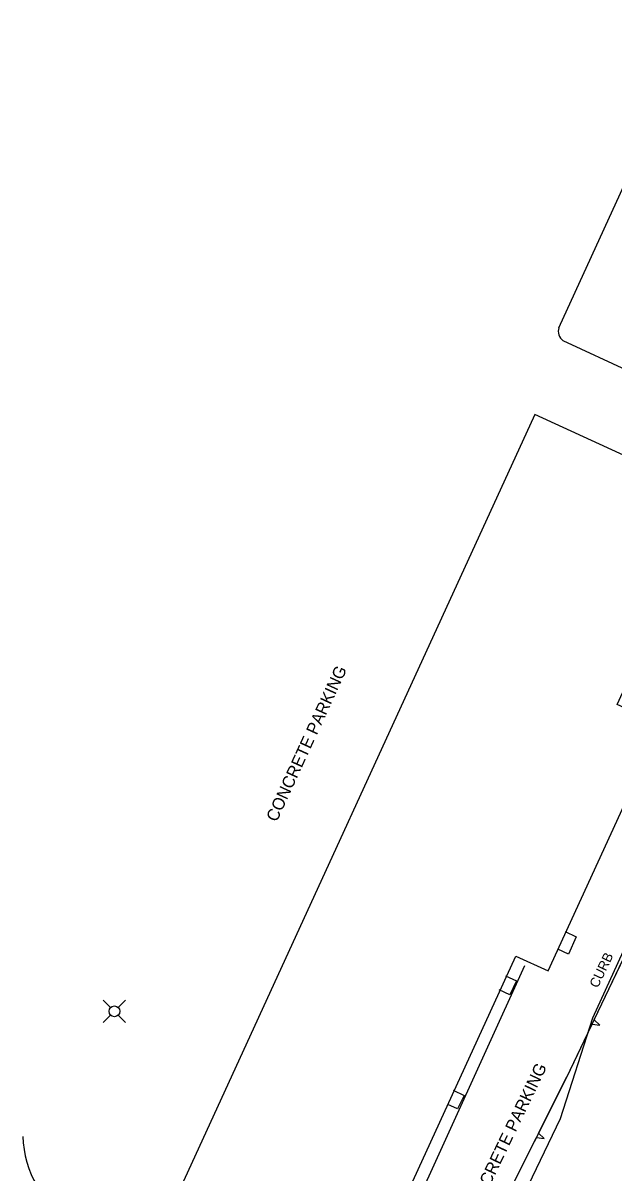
# Model space of a CAD drawing. Extents: x 978516 to 993312, y 1836504 to 1846212.
# Drawn here: x 981280.9 to 981523.5, y 1842943.3 to 1843415.9 of the extents above; entities that cross this region are included whole.
import ezdxf

# ---------------------------------------------------------------- set-up
doc = ezdxf.new("R2010")
doc.units = 0
for name, color, linetype in [('S_BUILDING', 7, 'Continuous'), ('S_CURB_ANNOT', 7, 'Continuous'), ('S_PARKING', 7, 'Continuous'), ('S_PARKING_ANNOT', 7, 'Continuous'), ('S_TREE', 7, 'Continuous'), ('S_UTILITY_POLE', 7, 'Continuous')]:
    doc.layers.add(name, color=color, linetype=linetype)

msp = doc.modelspace()

# ---------------------------------------------------------------- linework, layer by layer
at = {"layer": 'S_BUILDING'}
msp.add_lwpolyline([(981491.33, 1843254.87), (981339.4, 1842923.1), (981417.31, 1842887.42), (981483.57, 1843032.12), (981496.85, 1843026.04), (981543.25, 1843127.36), (981525.27, 1843135.59), (981564.54, 1843221.35)], close=True, dxfattribs=at)
for points in [[(981503.76, 1843042.27), (981508.34, 1843040.07), (981505.2, 1843032.92), (981500.82, 1843034.94)], [(981479.35, 1843023.97), (981483.81, 1843021.86), (981481.04, 1843016.09), (981476.72, 1843018.16)], [(981457.78, 1842976.95), (981462.24, 1842974.8), (981459.54, 1842969.19), (981455.61, 1842971.08)]]:
    msp.add_lwpolyline(points, dxfattribs=at)
at = {"layer": 'S_PARKING'}
for points in [[(981501.2, 1843290.6), (981558.61, 1843415.94)], [(981558.59, 1843259.41), (981502.97, 1843285.25)], [(981459.1, 1842876.14), (981501.94, 1842965.22), (981515.17, 1843006.64), (981553.15, 1843089.69), (981630.13, 1843257.79), (981585.12, 1843279.13), (981577.86, 1843264.01)], [(981418.3, 1842890.66), (981423.65, 1842888.35), (981487.26, 1843028.16)]]:
    msp.add_lwpolyline(points, dxfattribs=at)
for centre, major_axis, ratio, start_param, end_param in [((981505.81, 1843289.16), (-0.93, -4.74), 0.998838, 4.603292, 5.849968), ((981321.89, 1842958.52), (-40.99, 0.12), 0.999667, 0.017198, 1.063139)]:
    msp.add_ellipse(centre, major_axis=major_axis, ratio=ratio, start_param=start_param, end_param=end_param, dxfattribs=at)
at = {"layer": 'S_TREE'}
for p, q in [((981514.91, 1843004.15), (981518.02, 1843003.7)), ((981518.02, 1843003.7), (981515.76, 1843005.92)), ((981492.02, 1842957.51), (981495.13, 1842957.01)), ((981495.13, 1842957.01), (981492.9, 1842959.27))]:
    msp.add_line(p, q, dxfattribs=at)
for points in [[(981477.9, 1842929.29), (981504.44, 1842982.31), (981531.83, 1843039.41)], [(981515.76, 1843005.92), (981526.58, 1843028.46)], [(981504.09, 1842981.61), (981504.44, 1842982.31), (981514.91, 1843004.15)], [(981492.9, 1842959.27), (981504.09, 1842981.61)], [(981480.84, 1842935.17), (981492.02, 1842957.51)]]:
    msp.add_lwpolyline(points, dxfattribs=at)
at = {"layer": 'S_UTILITY_POLE'}
for p, q in [((981316.89, 1843010.96), (981313.9, 1843013.95)), ((981320.06, 1843010.96), (981323.05, 1843013.95)), ((981316.89, 1843007.78), (981313.9, 1843004.8)), ((981320.06, 1843007.78), (981323.05, 1843004.8))]:
    msp.add_line(p, q, dxfattribs=at)
msp.add_circle((981318.48, 1843009.38), 2.21, dxfattribs=at)

# ---------------------------------------------------------------- texts
at = {"layer": 'S_CURB_ANNOT'}
msp.add_text('CURB', height=4, rotation=64.3687, dxfattribs=at).set_placement((981517.2, 1843018.66))
at = {"layer": 'S_PARKING_ANNOT'}
for rotation, p in [(65.3156, (981385.2, 1843086.96)), (64.3687, (981466.4, 1842923.92))]:
    msp.add_text('CONCRETE PARKING', height=5.0005, rotation=rotation, dxfattribs=at).set_placement(p)

doc.saveas('drawing.dxf')
